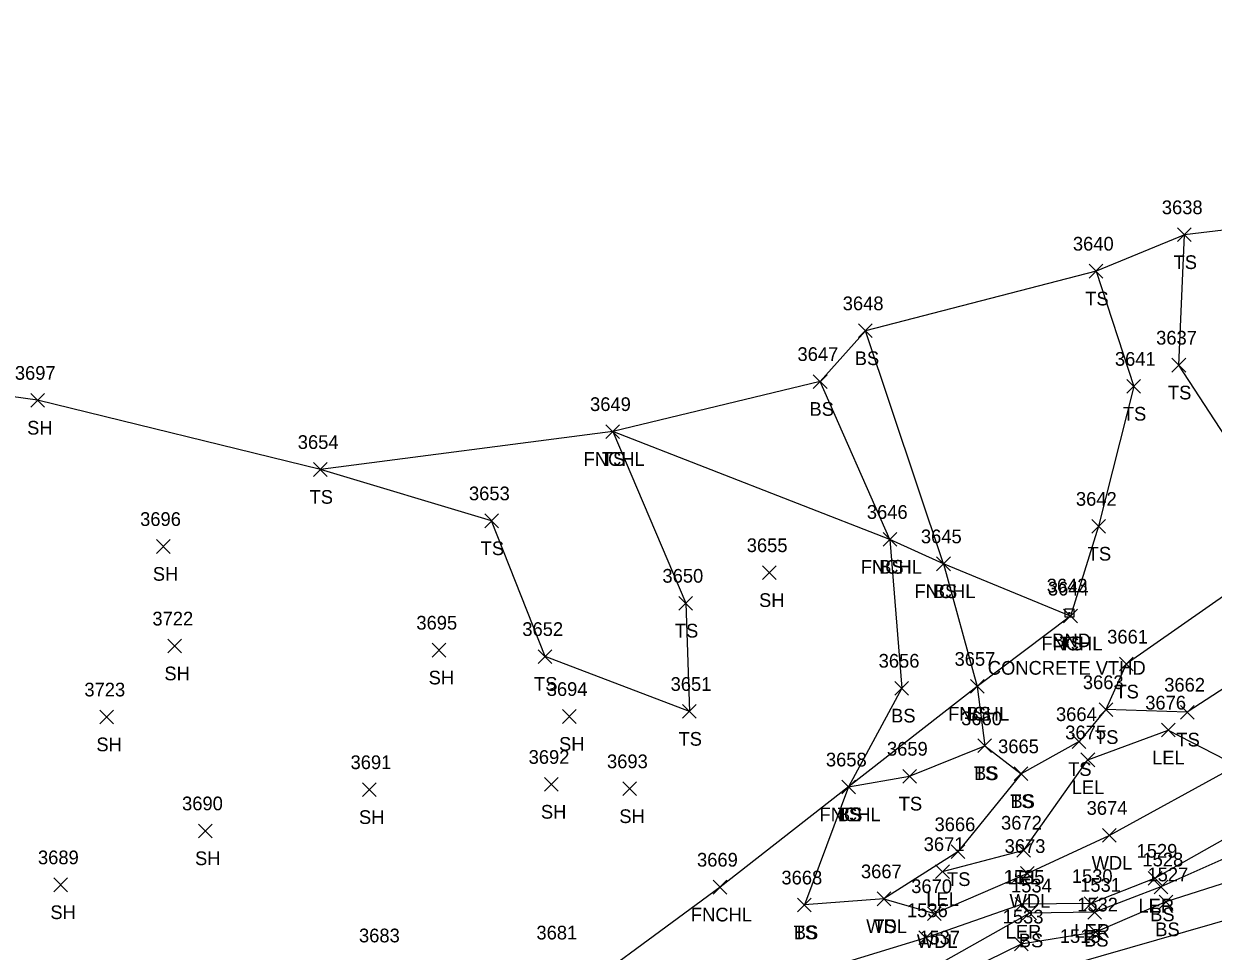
# Model space of a CAD drawing. Extents: x 1599569 to 1610055, y 642560 to 647860.
# Drawn here: x 1601742.5 to 1601916, y 647392.8 to 647528.1 of the extents above; entities that cross this region are included whole.
import ezdxf

# ---------------------------------------------------------------- set-up
doc = ezdxf.new("R2010")
doc.units = 0
for name, color, linetype in [('L_A', 7, 'Continuous'), ('L_I', 7, 'Continuous'), ('L_TIC', 7, 'Continuous'), ('LARO', 7, 'Continuous'), ('LAWA', 7, 'Continuous'), ('LELB', 7, 'Continuous'), ('Level 18', 7, 'Continuous'), ('LFNC', 7, 'Continuous'), ('LSOGP', 7, 'Continuous'), ('M_A', 7, 'Continuous'), ('M_C', 7, 'Continuous'), ('M_I', 7, 'Continuous')]:
    doc.layers.add(name, color=color, linetype=linetype)

msp = doc.modelspace()

# ---------------------------------------------------------------- linework, layer by layer
at = {"layer": 'L_TIC'}
for points in [[(1601910.79, 647496.33), (1601912.79, 647498.33)], [(1601912.79, 647496.33), (1601910.79, 647498.33)], [(1601897.91, 647491.02), (1601899.91, 647493.02)], [(1601899.91, 647491.02), (1601897.91, 647493.02)], [(1601864.26, 647482.32), (1601866.26, 647484.32)], [(1601866.26, 647482.32), (1601864.26, 647484.32)], [(1601909.97, 647477.31), (1601911.97, 647479.31)], [(1601911.97, 647477.31), (1601909.97, 647479.31)], [(1601857.66, 647474.92), (1601859.66, 647476.92)], [(1601859.66, 647474.92), (1601857.66, 647476.92)], [(1601903.39, 647474.22), (1601905.39, 647476.22)], [(1601905.39, 647474.22), (1601903.39, 647476.22)], [(1601743.52, 647472.18), (1601745.52, 647474.18)], [(1601745.52, 647472.18), (1601743.52, 647474.18)], [(1601827.41, 647467.62), (1601829.41, 647469.62)], [(1601829.41, 647467.62), (1601827.41, 647469.62)], [(1601827.41, 647467.62), (1601829.41, 647469.62)], [(1601829.41, 647467.62), (1601827.41, 647469.62)], [(1601784.78, 647462.09), (1601786.78, 647464.09)], [(1601786.78, 647462.09), (1601784.78, 647464.09)], [(1601809.74, 647454.6), (1601811.74, 647456.6)], [(1601811.74, 647454.6), (1601809.74, 647456.6)], [(1601898.27, 647453.8), (1601900.27, 647455.8)], [(1601900.27, 647453.8), (1601898.27, 647455.8)], [(1601867.83, 647451.89), (1601869.83, 647453.89)], [(1601869.83, 647451.89), (1601867.83, 647453.89)], [(1601867.83, 647451.89), (1601869.83, 647453.89)], [(1601869.83, 647451.89), (1601867.83, 647453.89)], [(1601867.83, 647451.89), (1601869.83, 647453.89)], [(1601869.83, 647451.89), (1601867.83, 647453.89)], [(1601761.85, 647450.86), (1601763.85, 647452.86)], [(1601763.85, 647450.86), (1601761.85, 647452.86)], [(1601875.65, 647448.33), (1601877.65, 647450.33)], [(1601877.65, 647448.33), (1601875.65, 647450.33)], [(1601875.65, 647448.33), (1601877.65, 647450.33)], [(1601877.65, 647448.33), (1601875.65, 647450.33)], [(1601875.65, 647448.33), (1601877.65, 647450.33)], [(1601877.65, 647448.33), (1601875.65, 647450.33)], [(1601850.26, 647447.04), (1601852.26, 647449.04)], [(1601852.26, 647447.04), (1601850.26, 647449.04)], [(1601838.06, 647442.58), (1601840.06, 647444.58)], [(1601840.06, 647442.58), (1601838.06, 647444.58)], [(1601894.17, 647440.71), (1601896.17, 647442.71)], [(1601896.17, 647440.71), (1601894.17, 647442.71)], [(1601894.17, 647440.71), (1601896.17, 647442.71)], [(1601896.17, 647440.71), (1601894.17, 647442.71)], [(1601894.17, 647440.71), (1601896.17, 647442.71)], [(1601896.17, 647440.71), (1601894.17, 647442.71)], [(1601763.53, 647436.34), (1601765.53, 647438.34)], [(1601765.53, 647436.34), (1601763.53, 647438.34)], [(1601802.07, 647435.74), (1601804.07, 647437.74)], [(1601804.07, 647435.74), (1601802.07, 647437.74)], [(1601817.53, 647434.81), (1601819.53, 647436.81)], [(1601819.53, 647434.81), (1601817.53, 647436.81)], [(1601902.31, 647433.7), (1601904.31, 647435.7)], [(1601904.31, 647433.7), (1601902.31, 647435.7)], [(1601880.57, 647430.46), (1601882.57, 647432.46)], [(1601882.57, 647430.46), (1601880.57, 647432.46)], [(1601880.57, 647430.46), (1601882.57, 647432.46)], [(1601882.57, 647430.46), (1601880.57, 647432.46)], [(1601869.56, 647430.19), (1601871.56, 647432.19)], [(1601871.56, 647430.19), (1601869.56, 647432.19)], [(1601899.33, 647427.06), (1601901.33, 647429.06)], [(1601901.33, 647427.06), (1601899.33, 647429.06)], [(1601899.33, 647427.06), (1601901.33, 647429.06)], [(1601901.33, 647427.06), (1601899.33, 647429.06)], [(1601753.61, 647425.99), (1601755.61, 647427.99)], [(1601755.61, 647425.99), (1601753.61, 647427.99)], [(1601821.09, 647426.06), (1601823.09, 647428.06)], [(1601823.09, 647426.06), (1601821.09, 647428.06)], [(1601838.59, 647426.8), (1601840.59, 647428.8)], [(1601840.59, 647426.8), (1601838.59, 647428.8)], [(1601911.2, 647426.69), (1601913.2, 647428.69)], [(1601913.2, 647426.69), (1601911.2, 647428.69)], [(1601908.43, 647424.08), (1601910.43, 647426.08)], [(1601910.43, 647424.08), (1601908.43, 647426.08)], [(1601881.66, 647421.79), (1601883.66, 647423.79)], [(1601883.66, 647421.79), (1601881.66, 647423.79)], [(1601881.66, 647421.79), (1601883.66, 647423.79)], [(1601883.66, 647421.79), (1601881.66, 647423.79)], [(1601895.41, 647422.4), (1601897.41, 647424.4)], [(1601897.41, 647422.4), (1601895.41, 647424.4)], [(1601896.7, 647419.74), (1601898.7, 647421.74)], [(1601898.7, 647419.74), (1601896.7, 647421.74)], [(1601870.71, 647417.35), (1601872.71, 647419.35)], [(1601872.71, 647417.35), (1601870.71, 647419.35)], [(1601886.97, 647417.71), (1601888.97, 647419.71)], [(1601888.97, 647417.71), (1601886.97, 647419.71)], [(1601886.97, 647417.71), (1601888.97, 647419.71)], [(1601888.97, 647417.71), (1601886.97, 647419.71)], [(1601791.91, 647415.39), (1601793.91, 647417.39)], [(1601793.91, 647415.39), (1601791.91, 647417.39)], [(1601818.44, 647416.16), (1601820.44, 647418.16)], [(1601820.44, 647416.16), (1601818.44, 647418.16)], [(1601829.88, 647415.52), (1601831.88, 647417.52)], [(1601831.88, 647415.52), (1601829.88, 647417.52)], [(1601861.81, 647415.78), (1601863.81, 647417.78)], [(1601863.81, 647415.78), (1601861.81, 647417.78)], [(1601861.81, 647415.78), (1601863.81, 647417.78)], [(1601863.81, 647415.78), (1601861.81, 647417.78)], [(1601861.81, 647415.78), (1601863.81, 647417.78)], [(1601863.81, 647415.78), (1601861.81, 647417.78)], [(1601768, 647409.38), (1601770, 647411.38)], [(1601770, 647409.38), (1601768, 647411.38)], [(1601899.83, 647408.72), (1601901.83, 647410.72)], [(1601901.83, 647408.72), (1601899.83, 647410.72)], [(1601877.75, 647406.34), (1601879.75, 647408.34)], [(1601879.75, 647406.34), (1601877.75, 647408.34)], [(1601887.35, 647406.56), (1601889.35, 647408.56)], [(1601889.35, 647406.56), (1601887.35, 647408.56)], [(1601875.5, 647403.44), (1601877.5, 647405.44)], [(1601877.5, 647403.44), (1601875.5, 647405.44)], [(1601887.86, 647403.16), (1601889.86, 647405.16)], [(1601889.86, 647403.16), (1601887.86, 647405.16)], [(1601746.9, 647401.51), (1601748.9, 647403.51)], [(1601748.9, 647401.51), (1601746.9, 647403.51)], [(1601843.07, 647401.17), (1601845.07, 647403.17)], [(1601845.07, 647401.17), (1601843.07, 647403.17)], [(1601906.5, 647402.47), (1601908.5, 647404.47)], [(1601908.5, 647402.47), (1601906.5, 647404.47)], [(1601907.35, 647401.2), (1601909.35, 647403.2)], [(1601909.35, 647401.2), (1601907.35, 647403.2)], [(1601866.97, 647399.47), (1601868.97, 647401.47)], [(1601868.97, 647399.47), (1601866.97, 647401.47)], [(1601866.97, 647399.47), (1601868.97, 647401.47)], [(1601868.97, 647399.47), (1601866.97, 647401.47)], [(1601855.37, 647398.57), (1601857.37, 647400.57)], [(1601857.37, 647398.57), (1601855.37, 647400.57)], [(1601855.37, 647398.57), (1601857.37, 647400.57)], [(1601857.37, 647398.57), (1601855.37, 647400.57)], [(1601887.11, 647398.67), (1601889.11, 647400.67)], [(1601889.11, 647398.67), (1601887.11, 647400.67)], [(1601897.14, 647398.78), (1601899.14, 647400.78)], [(1601899.14, 647398.78), (1601897.14, 647400.78)], [(1601897.71, 647397.5), (1601899.71, 647399.5)], [(1601899.71, 647397.5), (1601897.71, 647399.5)], [(1601908.09, 647399.02), (1601910.09, 647401.02)], [(1601910.09, 647399.02), (1601908.09, 647401.02)], [(1601874.33, 647397.31), (1601876.33, 647399.31)], [(1601876.33, 647397.31), (1601874.33, 647399.31)], [(1601888.19, 647397.4), (1601890.19, 647399.4)], [(1601890.19, 647397.4), (1601888.19, 647399.4)], [(1601897.83, 647394.63), (1601899.83, 647396.63)], [(1601899.83, 647394.63), (1601897.83, 647396.63)], [(1601873.07, 647393.79), (1601875.07, 647395.79)], [(1601875.07, 647393.79), (1601873.07, 647395.79)], [(1601886.98, 647392.87), (1601888.98, 647394.87)], [(1601888.98, 647392.87), (1601886.98, 647394.87)]]:
    msp.add_lwpolyline(points, dxfattribs=at)
at = {"layer": 'LARO'}
for points in [[(1602281.17, 647528.1), (1602249.28, 647518.68), (1602215.29, 647506.81), (1602182.96, 647503.09), (1602138.81, 647485.94), (1602110.91, 647474.13), (1602102.89, 647472.66), (1602065.84, 647459), (1602030.57, 647446.06), (1601996.63, 647434.93), (1601966.44, 647449.06), (1601954.75, 647432.61), (1601939.14, 647421.32), (1601907.5, 647403.47), (1601898.14, 647399.78), (1601888.11, 647399.67), (1601874.07, 647394.79), (1601848.49, 647386.96)], [(1601876.5, 647404.44), (1601888.35, 647407.56), (1601897.7, 647420.74), (1601909.43, 647425.08), (1601919.44, 647419.91)]]:
    msp.add_lwpolyline(points, dxfattribs=at)
at = {"layer": 'LAWA'}
msp.add_lwpolyline([(1601867.97, 647400.47), (1601875.33, 647398.31), (1601888.86, 647404.16), (1601900.83, 647409.72), (1601919.44, 647419.91), (1601939.56, 647428.28), (1601956.01, 647443.13)], dxfattribs=at)
at = {"layer": 'LELB'}
for points in [[(1602281.75, 647527.04), (1602249.8, 647516.84), (1602215.67, 647505.92), (1602184.38, 647497.32), (1602140.31, 647484.48), (1602111.03, 647472.46), (1602103.56, 647472.02), (1602066.93, 647456.96), (1602030.71, 647444.95), (1601997.32, 647432.85), (1601974.14, 647429.14), (1601941.15, 647416.78), (1601908.35, 647402.2), (1601898.71, 647398.5), (1601889.19, 647398.4), (1601875.8, 647390.82), (1601849.76, 647382.4), (1601821.01, 647371.25), (1601793.34, 647364.77), (1601777.94, 647362.34), (1601752.2, 647359.53), (1601736.48, 647357.95), (1601705.98, 647345.02)], [(1602280.55, 647523.47), (1602249.62, 647512.84), (1602216.53, 647503.11), (1602185.17, 647491.71), (1602142.18, 647479.3), (1602111.48, 647470.2), (1602106.19, 647468.46), (1602102.05, 647467.18), (1602101.62, 647468.1), (1602067.36, 647454.23), (1602033.18, 647442.57), (1601998.29, 647429.71), (1601975.48, 647422.42), (1601942.86, 647410.81), (1601909.09, 647400.02), (1601898.83, 647395.63), (1601887.98, 647393.87), (1601875.49, 647387.75), (1601851.11, 647380.46), (1601821.5, 647369.32), (1601787.55, 647360.24), (1601760.01, 647349.17)], [(1601926.55, 647450.94), (1601921.46, 647462.23), (1601910.97, 647478.31), (1601911.79, 647497.33)], [(1601898.91, 647492.02), (1601904.39, 647475.22), (1601899.27, 647454.8), (1601895.17, 647441.71)], [(1601876.65, 647449.33), (1601865.26, 647483.32)], [(1601868.83, 647452.89), (1601858.66, 647475.92)], [(1601975.82, 647473.17), (1601949.77, 647453.46), (1601938.37, 647442.5), (1601925.37, 647436.23), (1601912.2, 647427.69), (1601900.33, 647428.06), (1601896.41, 647423.4), (1601887.97, 647418.71), (1601878.75, 647407.34), (1601867.97, 647400.47), (1601856.37, 647399.57)], [(1601828.41, 647468.62), (1601839.06, 647443.58), (1601839.59, 647427.8), (1601818.53, 647435.81), (1601810.74, 647455.6), (1601785.78, 647463.09)], [(1601955.88, 647466), (1601945.91, 647463.96), (1601926.55, 647450.94), (1601903.31, 647434.7), (1601900.33, 647428.06)], [(1601868.83, 647452.89), (1601870.56, 647431.19), (1601862.81, 647416.78), (1601856.37, 647399.57)], [(1601876.65, 647449.33), (1601881.57, 647431.46), (1601882.66, 647422.79), (1601887.97, 647418.71)], [(1601862.81, 647416.78), (1601871.71, 647418.35), (1601882.66, 647422.79)], [(1601770.52, 647348.15), (1601798.65, 647357.36), (1601836.31, 647369.34), (1601855.09, 647377.48), (1601895.73, 647391.04), (1601936.03, 647402.6), (1601976.97, 647416.76)]]:
    msp.add_lwpolyline(points, dxfattribs=at)
at = {"layer": 'Level 18'}
msp.add_lwpolyline([(1601894.39, 647442.78), (1601895.64, 647442.78), (1601895.64, 647441.53), (1601894.39, 647441.53)], close=True, dxfattribs=at)
msp.add_circle((1601895.01, 647442.16), 0.0833, dxfattribs=at)
at = {"layer": 'LFNC'}
for points in [[(1601895.17, 647441.71), (1601876.65, 647449.33), (1601868.83, 647452.89), (1601828.41, 647468.62)], [(1601895.17, 647441.71), (1601881.57, 647431.46), (1601862.81, 647416.78), (1601844.07, 647402.17), (1601817.02, 647382.22)]]:
    msp.add_lwpolyline(points, dxfattribs=at)
at = {"layer": 'LSOGP'}
msp.add_lwpolyline([(1601934.95, 647500.1), (1601911.8, 647497.32), (1601898.91, 647492.02), (1601865.26, 647483.32), (1601858.65, 647475.92), (1601828.41, 647468.62), (1601785.78, 647463.09), (1601744.52, 647473.18), (1601722.81, 647476.23), (1601693.62, 647483.38), (1601665.8, 647482.32), (1601640.24, 647489.09)], dxfattribs=at)

# ---------------------------------------------------------------- texts
at = {"layer": 'L_A'}
for s, p in [('TS', (1601910.2, 647492.33)), ('TS', (1601897.32, 647487.02)), ('BS', (1601863.7, 647478.32)), ('TS', (1601909.38, 647473.31)), ('BS', (1601857.1, 647470.92)), ('TS', (1601902.8, 647470.22)), ('SH', (1601743, 647468.18)), ('FNCHL', (1601824.16, 647463.62)), ('TS', (1601826.82, 647463.62)), ('TS', (1601784.19, 647458.09)), ('TS', (1601809.15, 647450.6)), ('TS', (1601897.68, 647449.8)), ('FNCHL', (1601864.58, 647447.89)), ('BS', (1601867.27, 647447.89)), ('BS', (1601867.27, 647447.89)), ('SH', (1601761.33, 647446.86)), ('FNCHL', (1601872.4, 647444.33)), ('BS', (1601875.09, 647444.33)), ('BS', (1601875.09, 647444.33)), ('SH', (1601849.75, 647443.04)), ('TS', (1601837.47, 647438.58)), ('FNCHL', (1601890.92, 647436.71)), ('FNCHL', (1601890.92, 647436.71)), ('TS', (1601893.58, 647436.71)), ('SH', (1601763.02, 647432.34)), ('SH', (1601801.56, 647431.74)), ('TS', (1601816.93, 647430.81)), ('TS', (1601901.72, 647429.7)), ('BS', (1601869, 647426.19)), ('FNCHL', (1601877.31, 647426.46)), ('BS', (1601880.01, 647426.46)), ('SH', (1601753.1, 647421.99)), ('SH', (1601820.58, 647422.06)), ('TS', (1601838, 647422.8)), ('TS', (1601898.74, 647423.06)), ('TS', (1601898.74, 647423.06)), ('TS', (1601910.61, 647422.69)), ('LEL', (1601907.07, 647420.08)), ('TS', (1601894.82, 647418.4)), ('TS', (1601881.07, 647417.79)), ('BS', (1601881.1, 647417.79)), ('LEL', (1601895.34, 647415.74)), ('TS', (1601870.12, 647413.35)), ('TS', (1601886.37, 647413.71)), ('BS', (1601886.41, 647413.71)), ('SH', (1601791.4, 647411.39)), ('SH', (1601817.93, 647412.16)), ('SH', (1601829.37, 647411.52)), ('FNCHL', (1601858.56, 647411.78)), ('TS', (1601861.22, 647411.78)), ('BS', (1601861.25, 647411.78)), ('SH', (1601767.49, 647405.38)), ('WDL', (1601898.25, 647404.72)), ('TS', (1601877.16, 647402.34)), ('LEL', (1601885.99, 647402.56)), ('LEL', (1601874.14, 647399.44)), ('WDL', (1601886.28, 647399.16)), ('SH', (1601746.39, 647397.51)), ('LER', (1601905.08, 647398.47)), ('FNCHL', (1601839.81, 647397.17)), ('BS', (1601906.79, 647397.2)), ('TS', (1601854.78, 647394.57)), ('BS', (1601854.81, 647394.57)), ('WDL', (1601865.38, 647395.47)), ('TS', (1601866.38, 647395.47)), ('LER', (1601885.7, 647394.67)), ('LER', (1601895.72, 647394.78)), ('BS', (1601907.53, 647395.02)), ('WDL', (1601872.75, 647393.31)), ('BS', (1601887.63, 647393.4)), ('BS', (1601897.15, 647393.5))]:
    msp.add_text(s, height=2, dxfattribs=at).set_placement(p)
at = {"layer": 'L_I'}
for s, p in [('3638', (1601908.49, 647500.33)), ('3640', (1601895.52, 647495.02)), ('3648', (1601861.95, 647486.32)), ('3637', (1601907.66, 647481.31)), ('3647', (1601855.35, 647478.92)), ('3641', (1601901.65, 647478.22)), ('3697', (1601741.21, 647476.18)), ('3649', (1601825.1, 647471.62)), ('3649', (1601825.1, 647471.62)), ('3654', (1601782.47, 647466.09)), ('3653', (1601807.44, 647458.6)), ('3642', (1601895.96, 647457.8)), ('3696', (1601759.48, 647454.86)), ('3646', (1601865.47, 647455.89)), ('3646', (1601865.47, 647455.89)), ('3646', (1601865.47, 647455.89)), ('3645', (1601873.35, 647452.33)), ('3645', (1601873.35, 647452.33)), ('3645', (1601873.35, 647452.33)), ('3655', (1601847.95, 647451.04)), ('3650', (1601835.66, 647446.58)), ('3644', (1601891.87, 647444.71)), ('3644', (1601891.87, 647444.71)), ('3644', (1601891.87, 647444.71)), ('3722', (1601761.27, 647440.34)), ('3695', (1601799.77, 647439.74)), ('3652', (1601815.22, 647438.81)), ('3661', (1601900.52, 647437.7)), ('3656', (1601867.19, 647434.19)), ('3657', (1601878.26, 647434.46)), ('3657', (1601878.26, 647434.46)), ('3651', (1601836.85, 647430.8)), ('3663', (1601896.97, 647431.06)), ('3663', (1601896.97, 647431.06)), ('3662', (1601908.84, 647430.69)), ('3723', (1601751.35, 647429.99)), ('3694', (1601818.78, 647430.06)), ('3676', (1601906.07, 647428.08)), ('3660', (1601879.22, 647425.79)), ('3660', (1601879.22, 647425.79)), ('3664', (1601893.05, 647426.4)), ('3675', (1601894.4, 647423.74)), ('3665', (1601884.61, 647421.71)), ('3665', (1601884.61, 647421.71)), ('3692', (1601816.14, 647420.16)), ('3659', (1601868.4, 647421.35)), ('3691', (1601790.17, 647419.39)), ('3693', (1601827.57, 647419.52)), ('3658', (1601859.5, 647419.78)), ('3658', (1601859.5, 647419.78)), ('3658', (1601859.5, 647419.78)), ('3690', (1601765.6, 647413.38)), ('3674', (1601897.52, 647412.72)), ('3666', (1601875.34, 647410.34)), ('3672', (1601885.04, 647410.56)), ('3671', (1601873.76, 647407.44)), ('3673', (1601885.56, 647407.16)), ('1529', (1601904.8, 647406.47)), ('3689', (1601744.58, 647405.51)), ('3669', (1601840.7, 647405.17)), ('1528', (1601905.66, 647405.2)), ('3667', (1601864.61, 647403.47)), ('3667', (1601864.61, 647403.47)), ('1535', (1601885.42, 647402.67)), ('1530', (1601895.36, 647402.78)), ('1527', (1601906.39, 647403.02)), ('3668', (1601853.01, 647402.57)), ('3668', (1601853.01, 647402.57)), ('3670', (1601871.94, 647401.31)), ('1534', (1601886.5, 647401.4)), ('1531', (1601896.58, 647401.5)), ('1536', (1601871.32, 647397.79)), ('1532', (1601896.14, 647398.63)), ('1533', (1601885.28, 647396.87)), ('3683', (1601791.4, 647394.12)), ('3681', (1601817.28, 647394.54)), ('3681', (1601817.28, 647394.54)), ('1513', (1601893.61, 647394.04)), ('1537', (1601873.11, 647393.82))]:
    msp.add_text(s, height=2, dxfattribs=at).set_placement(p)
at = {"layer": 'M_A'}
msp.add_text('BND', height=2, dxfattribs=at).set_placement((1601892.5, 647437.16))
at = {"layer": 'M_C'}
msp.add_text('CONCRETE VTHD', height=2, dxfattribs=at).set_placement((1601883.11, 647433.16))
at = {"layer": 'M_I'}
msp.add_text('3643', height=2, dxfattribs=at).set_placement((1601891.7, 647445.16))

doc.saveas('drawing.dxf')
